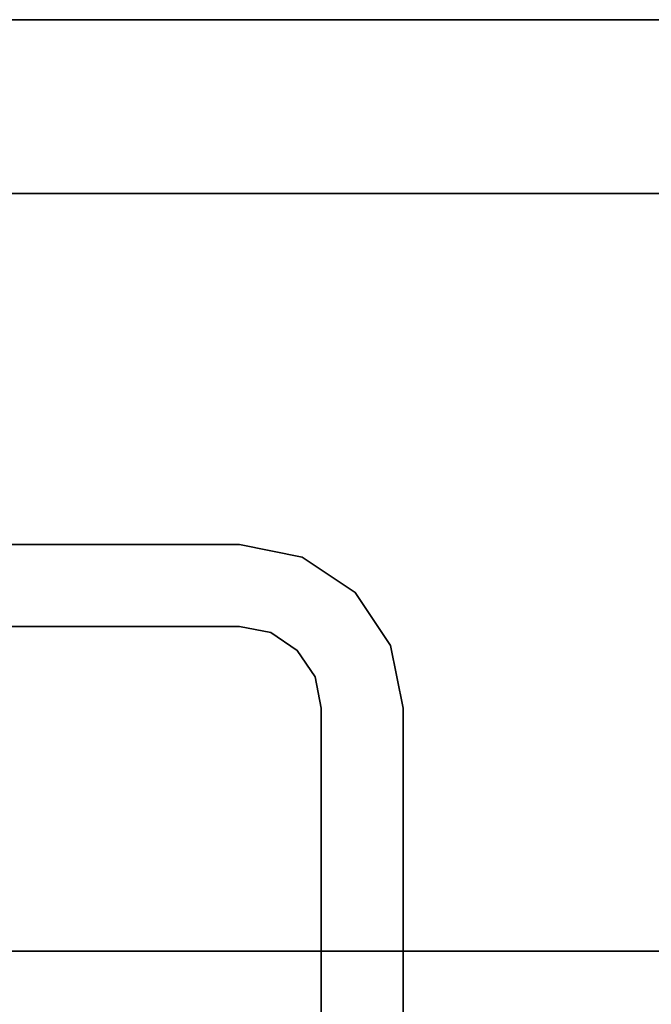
# Model space of a CAD drawing. Extents: x -48 to 48, y -49.6 to 48.
# Tile 880 of 890: x 36.9 to 38.7, y 0.7 to 3.5. Entities that reach past the tile are written whole.
import ezdxf

# ---------------------------------------------------------------- set-up
doc = ezdxf.new("R2010")
doc.units = 0

msp = doc.modelspace()

# ---------------------------------------------------------------- linework, layer by layer
at = {"layer": '11C1 [49]', "color": 1}
for points, invisible_edges in [([(41, -3, 46.5), (41, 3, 46.5), (31, 3, 46.5)], 12), ([(41, -3, 46.5), (31, 3, 46.5), (31, -3, 46.5)], 1), ([(31, -3, 46), (31, 3, 46), (41, 3, 46)], 12), ([(31, -3, 46), (41, 3, 46), (41, -3, 46)], 1), ([(41, 3, 46.5), (41, 3, 46), (31, 3, 46)], 12), ([(41, 3, 46.5), (31, 3, 46), (31, 3, 46.5)], 1), ([(41, 3, 63.625), (41, -3, 63.625), (31, -3, 63.625)], 12), ([(41, 3, 63.625), (31, -3, 63.625), (31, 3, 63.625)], 1), ([(31, 3, 64.125), (31, -3, 64.125), (41, -3, 64.125)], 12), ([(31, 3, 64.125), (41, -3, 64.125), (41, 3, 64.125)], 1), ([(31, 3, 63.625), (31, 3, 64.125), (41, 3, 64.125)], 12), ([(31, 3, 63.625), (41, 3, 64.125), (41, 3, 63.625)], 1), ([(34.466, 2, 46.5), (37.534, 2, 46.5), (37.7123, 1.96453, 46.5)], 12), ([(34.466, 2, 46.5), (37.7123, 1.96453, 46.5), (37.8635, 1.86351, 46.5)], 13), ([(34.466, 2, 46.5), (37.8635, 1.86351, 46.5), (37.534, 1.767, 46.5)], 15), ([(34.466, 2, 46.5), (37.534, 1.767, 46.5), (34.466, 1.767, 46.5)], 13), ([(34.466, 1.767, 63.625), (37.7123, 1.96453, 63.625), (37.534, 2, 63.625)], 13), ([(34.466, 1.767, 63.625), (37.534, 2, 63.625), (34.466, 2, 63.625)], 13), ([(37.534, 2, 63.625), (37.534, 2, 46.5), (34.466, 2, 46.5)], 12), ([(37.534, 2, 63.625), (34.466, 2, 46.5), (34.466, 2, 63.625)], 1), ([(37.7123, 1.96453, 63.625), (37.7123, 1.96453, 46.5), (37.534, 2, 46.5)], 12), ([(37.7123, 1.96453, 63.625), (37.534, 2, 46.5), (37.534, 2, 63.625)], 1), ([(34.466, 1.767, 63.625), (37.8635, 1.86351, 63.625), (37.7123, 1.96453, 63.625)], 13), ([(37.8635, 1.86351, 63.625), (37.8635, 1.86351, 46.5), (37.7123, 1.96453, 46.5)], 12), ([(37.8635, 1.86351, 63.625), (37.7123, 1.96453, 46.5), (37.7123, 1.96453, 63.625)], 1), ([(34.466, 1.767, 63.625), (37.534, 1.767, 63.625), (37.8635, 1.86351, 63.625)], 14), ([(37.8635, 1.86351, 46.5), (37.6232, 1.74926, 46.5), (37.534, 1.767, 46.5)], 13), ([(37.534, 1.767, 63.625), (37.9645, 1.71233, 63.625), (37.8635, 1.86351, 63.625)], 13), ([(37.8635, 1.86351, 46.5), (37.6988, 1.69876, 46.5), (37.6232, 1.74926, 46.5)], 13), ([(37.8635, 1.86351, 46.5), (37.7493, 1.62317, 46.5), (37.6988, 1.69876, 46.5)], 13), ([(37.8635, 1.86351, 46.5), (37.767, 1.534, 46.5), (37.7493, 1.62317, 46.5)], 13), ([(37.8635, 1.86351, 46.5), (37.8635, -1.86351, 46.5), (37.767, -1.534, 46.5)], 15), ([(37.8635, 1.86351, 46.5), (37.767, -1.534, 46.5), (37.767, 1.534, 46.5)], 13), ([(37.8635, 1.86351, 46.5), (37.9645, 1.71233, 46.5), (38, 1.534, 46.5)], 12), ([(37.8635, 1.86351, 46.5), (38, 1.534, 46.5), (38, -1.534, 46.5)], 13), ([(37.8635, 1.86351, 46.5), (38, -1.534, 46.5), (37.9645, -1.71233, 46.5)], 13), ([(37.8635, 1.86351, 46.5), (37.9645, -1.71233, 46.5), (37.8635, -1.86351, 46.5)], 13), ([(37.9645, 1.71233, 63.625), (37.9645, 1.71233, 46.5), (37.8635, 1.86351, 46.5)], 12), ([(37.9645, 1.71233, 63.625), (37.8635, 1.86351, 46.5), (37.8635, 1.86351, 63.625)], 1), ([(34.466, 1.767, 63.625), (34.466, 1.767, 46.5), (37.534, 1.767, 46.5)], 12), ([(34.466, 1.767, 63.625), (37.534, 1.767, 46.5), (37.534, 1.767, 63.625)], 1), ([(37.534, 1.767, 63.625), (37.6232, 1.74926, 63.625), (37.9645, 1.71233, 63.625)], 14), ([(37.534, 1.767, 63.625), (37.534, 1.767, 46.5), (37.6232, 1.74926, 46.5)], 12), ([(37.534, 1.767, 63.625), (37.6232, 1.74926, 46.5), (37.6232, 1.74926, 63.625)], 1), ([(37.6232, 1.74926, 63.625), (37.6988, 1.69876, 63.625), (38, 1.534, 63.625)], 14), ([(37.6232, 1.74926, 63.625), (38, 1.534, 63.625), (37.9645, 1.71233, 63.625)], 13), ([(37.6232, 1.74926, 63.625), (37.6232, 1.74926, 46.5), (37.6988, 1.69876, 46.5)], 12), ([(37.6232, 1.74926, 63.625), (37.6988, 1.69876, 46.5), (37.6988, 1.69876, 63.625)], 1), ([(38, 1.534, 63.625), (38, 1.534, 46.5), (37.9645, 1.71233, 46.5)], 12), ([(38, 1.534, 63.625), (37.9645, 1.71233, 46.5), (37.9645, 1.71233, 63.625)], 1), ([(37.6988, 1.69876, 63.625), (37.7493, 1.62317, 63.625), (38, 1.534, 63.625)], 14), ([(37.6988, 1.69876, 63.625), (37.6988, 1.69876, 46.5), (37.7493, 1.62317, 46.5)], 12), ([(37.6988, 1.69876, 63.625), (37.7493, 1.62317, 46.5), (37.7493, 1.62317, 63.625)], 1), ([(37.7493, 1.62317, 63.625), (37.767, 1.534, 63.625), (38, 1.534, 63.625)], 14), ([(37.7493, 1.62317, 63.625), (37.7493, 1.62317, 46.5), (37.767, 1.534, 46.5)], 12), ([(37.7493, 1.62317, 63.625), (37.767, 1.534, 46.5), (37.767, 1.534, 63.625)], 1), ([(37.767, 1.534, 63.625), (37.767, -1.534, 63.625), (37.8635, -1.86351, 63.625)], 14), ([(37.767, 1.534, 63.625), (37.8635, -1.86351, 63.625), (37.9645, -1.71233, 63.625)], 13), ([(37.767, 1.534, 63.625), (37.9645, -1.71233, 63.625), (38, -1.534, 63.625)], 13), ([(37.767, 1.534, 63.625), (38, -1.534, 63.625), (38, 1.534, 63.625)], 13), ([(37.767, 1.534, 63.625), (37.767, 1.534, 46.5), (37.767, -1.534, 46.5)], 12), ([(37.767, 1.534, 63.625), (37.767, -1.534, 46.5), (37.767, -1.534, 63.625)], 1), ([(38, -1.534, 63.625), (38, -1.534, 46.5), (38, 1.534, 46.5)], 12), ([(38, -1.534, 63.625), (38, 1.534, 46.5), (38, 1.534, 63.625)], 1)]:
    msp.add_3dface(points, dxfattribs=dict(at, invisible_edges=invisible_edges))
at = {"layer": '5B2 [24]', "color": 1}
for points, invisible_edges in [([(48, 3.495, 45.57), (6.0625, 3.495, 45.57), (6.0625, 3.495, 46)], 12), ([(48, 3.495, 45.57), (6.0625, 3.495, 46), (48, 3.495, 46)], 1), ([(48, 0.8425, 45.57), (6.0625, 0.8425, 45.57), (6.0625, 3.495, 45.57)], 12), ([(48, 0.8425, 45.57), (6.0625, 3.495, 45.57), (48, 3.495, 45.57)], 1), ([(48, 3.495, 30.53), (6.0625, 3.495, 30.53), (6.0625, 0.8425, 30.53)], 12), ([(48, 3.495, 30.53), (6.0625, 0.8425, 30.53), (48, 0.8425, 30.53)], 1), ([(48, 3.495, 30.1), (6.0625, 3.495, 30.1), (6.0625, 3.495, 30.53)], 12), ([(48, 3.495, 30.1), (6.0625, 3.495, 30.53), (48, 3.495, 30.53)], 1), ([(48, -3.495, 30.1), (6.0625, -3.495, 30.1), (6.0625, 3.495, 30.1)], 12), ([(48, -3.495, 30.1), (6.0625, 3.495, 30.1), (48, 3.495, 30.1)], 1), ([(48, 3.495, 46), (6.0625, 3.495, 46), (6.0625, -3.495, 46)], 12), ([(48, 3.495, 46), (6.0625, -3.495, 46), (48, -3.495, 46)], 1), ([(48, 0.576535, 45.5171), (6.0625, 0.576535, 45.5171), (6.0625, 0.8425, 45.57)], 12), ([(48, 0.576535, 45.5171), (6.0625, 0.8425, 45.57), (48, 0.8425, 45.57)], 1), ([(48, 0.8425, 30.53), (6.0625, 0.8425, 30.53), (6.0625, 0.576535, 30.5829)], 12), ([(48, 0.8425, 30.53), (6.0625, 0.576535, 30.5829), (48, 0.576535, 30.5829)], 1)]:
    msp.add_3dface(points, dxfattribs=dict(at, invisible_edges=invisible_edges))
at = {"layer": '6B2 [51]', "color": 1}
for points, invisible_edges in [([(44, 3.495, 79.57), (1, 3.495, 79.57), (1, 3.495, 80)], 12), ([(44, 3.495, 79.57), (1, 3.495, 80), (44, 3.495, 80)], 1), ([(44, 0.8425, 79.57), (1, 0.8425, 79.57), (1, 3.495, 79.57)], 12), ([(44, 0.8425, 79.57), (1, 3.495, 79.57), (44, 3.495, 79.57)], 1), ([(44, 3.495, 64.53), (1, 3.495, 64.53), (1, 0.8425, 64.53)], 12), ([(44, 3.495, 64.53), (1, 0.8425, 64.53), (44, 0.8425, 64.53)], 1), ([(44, 3.495, 64.1), (1, 3.495, 64.1), (1, 3.495, 64.53)], 12), ([(44, 3.495, 64.1), (1, 3.495, 64.53), (44, 3.495, 64.53)], 1), ([(44, -3.495, 64.1), (1, -3.495, 64.1), (1, 3.495, 64.1)], 12), ([(44, -3.495, 64.1), (1, 3.495, 64.1), (44, 3.495, 64.1)], 1), ([(44, 3.495, 80), (1, 3.495, 80), (1, -3.495, 80)], 12), ([(44, 3.495, 80), (1, -3.495, 80), (44, -3.495, 80)], 1), ([(44, 0.576535, 79.5171), (1, 0.576535, 79.5171), (1, 0.8425, 79.57)], 12), ([(44, 0.576535, 79.5171), (1, 0.8425, 79.57), (44, 0.8425, 79.57)], 1), ([(44, 0.8425, 64.53), (1, 0.8425, 64.53), (1, 0.576535, 64.5829)], 12), ([(44, 0.8425, 64.53), (1, 0.576535, 64.5829), (44, 0.576535, 64.5829)], 1)]:
    msp.add_3dface(points, dxfattribs=dict(at, invisible_edges=invisible_edges))

doc.saveas('drawing.dxf')
